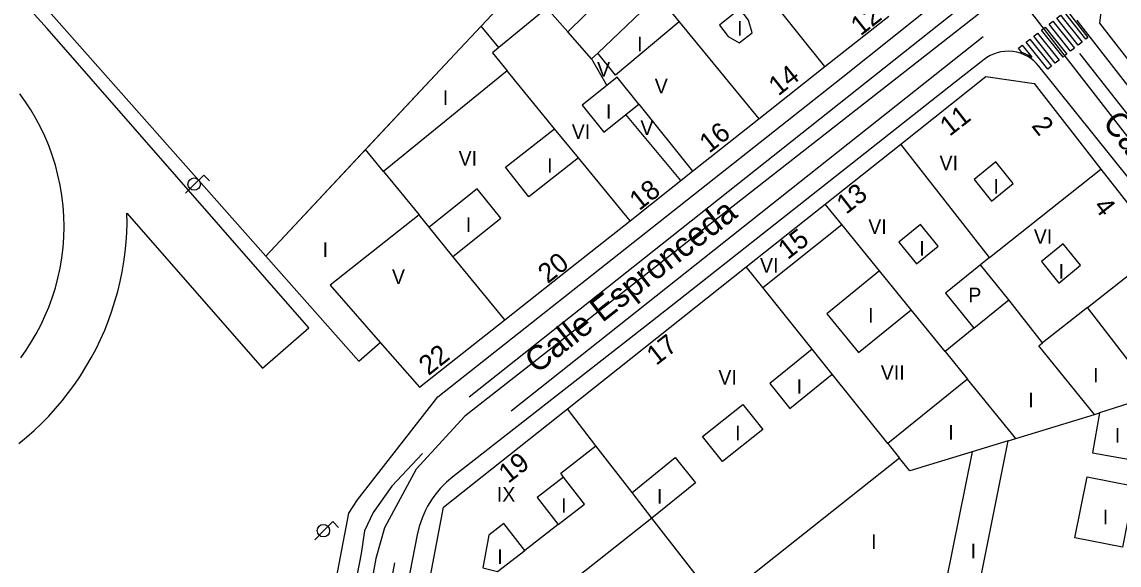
# Model space of a CAD drawing. Extents: x 282771 to 285132, y 4823109 to 4825496.
# Drawn here: x 284387.7 to 284500.5, y 4823448.6 to 4823504.4 of the extents above; entities that cross this region are included whole.
import ezdxf

# ---------------------------------------------------------------- set-up
doc = ezdxf.new("R2010")
doc.units = 0
for name, color, linetype in [('ACERA-BORDILLO', 7, 'Continuous'), ('BORDILLO', 7, 'Continuous'), ('CALLE-EJE', 7, 'Continuous'), ('CALLE-TEXTO', 7, 'Continuous'), ('EDIFICIO', 7, 'Continuous'), ('FAROLA', 7, 'Continuous'), ('INTERIOR-EDIFICIO', 7, 'Continuous'), ('MEDIANERA', 7, 'Continuous'), ('NUM-PORTAL', 7, 'Continuous'), ('PASO-PEATONES', 7, 'Continuous'), ('SENAL-VIARIA', 7, 'Continuous'), ('TXT-ALTURA-EDIFICIO', 7, 'Continuous'), ('ZONA-VERDE', 7, 'Continuous')]:
    doc.layers.add(name, color=color, linetype=linetype)

msp = doc.modelspace()

# ---------------------------------------------------------------- linework, layer by layer
at = {"layer": 'ACERA-BORDILLO'}
for points in [[(284323.71, 4823428.81), (284407.35, 4823412.68), (284407.89, 4823412.6), (284408.45, 4823412.57), (284409.03, 4823412.59), (284409.61, 4823412.67), (284410.2, 4823412.81), (284410.78, 4823413.02), (284411.34, 4823413.28), (284411.88, 4823413.61), (284412.37, 4823413.99), (284412.83, 4823414.41), (284413.23, 4823414.88), (284413.58, 4823415.37), (284413.87, 4823415.89), (284414.1, 4823416.42), (284414.28, 4823416.95), (284414.4, 4823417.48), (284421.36, 4823453.89), (284422.25, 4823455.26), (284430.49, 4823465.87), (284471.96, 4823498.6), (284513.24, 4823531.54)], [(284496.16, 4823504.57), (284496.32, 4823504.36), (284532.12, 4823458.41)], [(284513.07, 4823473.95), (284492.25, 4823499.83), (284492.02, 4823500.1), (284491.75, 4823500.36), (284491.45, 4823500.6), (284491.12, 4823500.81), (284490.77, 4823501), (284490.39, 4823501.15), (284489.99, 4823501.26), (284489.59, 4823501.33), (284489.17, 4823501.36), (284488.76, 4823501.35), (284488.36, 4823501.29), (284487.97, 4823501.2), (284487.6, 4823501.07), (284487.25, 4823500.91), (284486.93, 4823500.72), (284486.63, 4823500.51), (284483.67, 4823498.19), (284455.25, 4823475.79), (284452.56, 4823473.68), (284432.04, 4823457.65), (284431.37, 4823457.08), (284430.74, 4823456.44), (284430.45, 4823456.1), (284430.18, 4823455.74), (284429.91, 4823455.38), (284429.67, 4823455), (284429.44, 4823454.61), (284429.23, 4823454.21), (284429.04, 4823453.8), (284428.87, 4823453.38), (284428.58, 4823452.54), (284428.38, 4823451.68), (284421.25, 4823415.08)]]:
    msp.add_lwpolyline(points, dxfattribs=at)
at = {"layer": 'BORDILLO'}
for points in [[(284387.43, 4823461.05), (284388.23, 4823461.71), (284389.01, 4823462.4), (284389.76, 4823463.12), (284390.5, 4823463.87), (284391.21, 4823464.65), (284391.89, 4823465.46), (284392.54, 4823466.29), (284393.17, 4823467.15), (284393.77, 4823468.03), (284394.33, 4823468.93), (284394.86, 4823469.85), (284395.36, 4823470.79), (284395.82, 4823471.74), (284396.25, 4823472.71), (284396.64, 4823473.69), (284396.99, 4823474.69), (284397.31, 4823475.68), (284397.59, 4823476.69), (284397.84, 4823477.7), (284398.05, 4823478.71), (284398.22, 4823479.72), (284398.35, 4823480.74), (284398.45, 4823481.74), (284398.52, 4823482.74), (284398.55, 4823483.74), (284398.54, 4823484.73), (284412.48, 4823468.8), (284417.23, 4823472.96), (284390.33, 4823503.69), (284350.38, 4823547.78)], [(284387.63, 4823469.88), (284388.19, 4823470.66), (284388.71, 4823471.48), (284389.21, 4823472.33), (284389.68, 4823473.22), (284390.11, 4823474.13), (284390.51, 4823475.07), (284390.86, 4823476.04), (284391.18, 4823477.04), (284391.45, 4823478.05), (284391.67, 4823479.08), (284391.85, 4823480.13), (284391.97, 4823481.19), (284392.05, 4823482.26), (284392.08, 4823483.33), (284392.05, 4823484.41), (284391.98, 4823485.48), (284391.85, 4823486.54), (284391.68, 4823487.6), (284391.45, 4823488.64), (284391.18, 4823489.67), (284390.86, 4823490.68), (284390.5, 4823491.67), (284390.1, 4823492.63), (284389.65, 4823493.56), (284389.17, 4823494.46), (284388.66, 4823495.33), (284388.11, 4823496.17), (284387.54, 4823496.97)]]:
    msp.add_lwpolyline(points, dxfattribs=at)
at = {"layer": 'CALLE-EJE'}
for points in [[(284489.52, 4823507.92), (284433.26, 4823463.87), (284428.28, 4823458.43), (284425, 4823452.4), (284424.12, 4823449.26), (284416.02, 4823404.73)], [(284518.39, 4823470.67), (284489.52, 4823507.92)]]:
    msp.add_lwpolyline(points, dxfattribs=at)
at = {"layer": 'EDIFICIO'}
for points in [[(284439.27, 4823508.56), (284434.95, 4823503.95), (284432.23, 4823501.05), (284412.81, 4823480.31)], [(284506.71, 4823493.74), (284498.52, 4823504.23), (284499.02, 4823508.3)], [(284412.81, 4823480.31), (284422.38, 4823469.53), (284424.55, 4823471.45), (284428.61, 4823466.85), (284437.37, 4823473.77), (284443.96, 4823478.98), (284450.25, 4823483.95), (284456.67, 4823489.03), (284463.48, 4823494.41), (284470.28, 4823499.78), (284476.85, 4823504.97)], [(284425.68, 4823425.89), (284429.26, 4823444.94), (284431.07, 4823454.53), (284443.81, 4823464.63), (284462.19, 4823479.22), (284470.3, 4823485.65), (284478.09, 4823491.83), (284486.83, 4823498.76), (284491.77, 4823498.03), (284498.63, 4823489.26), (284505.01, 4823481.12)]]:
    msp.add_lwpolyline(points, dxfattribs=at)
at = {"layer": 'FAROLA'}
for p, q in [((284406.43, 4823488.64), (284405.49, 4823487.71)), ((284407.02, 4823488.05), (284406.43, 4823488.64)), ((284405.49, 4823487.71), (284404.56, 4823486.77)), ((284419.71, 4823453.04), (284418.77, 4823452.11)), ((284420.3, 4823452.45), (284419.71, 4823453.04)), ((284418.77, 4823452.11), (284417.84, 4823451.17))]:
    msp.add_line(p, q, dxfattribs=at)
for centre in [(284405.45, 4823487.71), (284418.73, 4823452.11)]:
    msp.add_circle(centre, 0.637, dxfattribs=at)
at = {"layer": 'INTERIOR-EDIFICIO'}
for points in [[(284453.13, 4823507.05), (284455.31, 4823504.37), (284448.75, 4823498.91), (284446.95, 4823501.17), (284446.29, 4823500.59), (284443.85, 4823503.35), (284441.7, 4823505.79), (284436.76, 4823501.74), (284436.1, 4823501.2), (284437.61, 4823499.35), (284424.9, 4823489)], [(284459.43, 4823504.04), (284460.34, 4823502.87), (284461.47, 4823502.21), (284462.79, 4823503.25), (284462.44, 4823504.54), (284461.54, 4823505.71), (284459.43, 4823504.04)], [(284449.83, 4823494.87), (284451.15, 4823495.91), (284448.92, 4823498.69), (284447.87, 4823497.84), (284445.34, 4823495.83), (284447.56, 4823493.04), (284449.83, 4823494.87)], [(284444.96, 4823490.4), (284439.83, 4823486.41), (284437.45, 4823489.46), (284442.5, 4823493.39)], [(284444.96, 4823490.4), (284442.5, 4823493.39)], [(284424.9, 4823489), (284423.05, 4823491.25)], [(284485.61, 4823488.18), (284487.41, 4823485.97), (284489.64, 4823487.79), (284487.83, 4823490), (284485.61, 4823488.18)], [(284424.9, 4823489), (284428.57, 4823484.56), (284419.42, 4823477.32), (284424.55, 4823471.45)], [(284432.05, 4823480.28), (284436.98, 4823484.2), (284434.55, 4823487.24), (284429.59, 4823483.3)], [(284432.05, 4823480.28), (284429.59, 4823483.3)], [(284480.11, 4823483.55), (284477.89, 4823481.73), (284479.69, 4823479.52), (284481.92, 4823481.34), (284480.11, 4823483.55)], [(284492.53, 4823479.76), (284494.33, 4823477.55), (284496.56, 4823479.37), (284494.75, 4823481.58), (284492.53, 4823479.76)], [(284502.62, 4823459.25), (284503.79, 4823465.89), (284504.23, 4823466.02), (284497.26, 4823475.03), (284492.63, 4823471.39), (284489.17, 4823475.82), (284486.27, 4823479.41), (284482.67, 4823476.49), (284485.57, 4823472.9), (284482.63, 4823470.5), (284484.93, 4823467.67), (284476.73, 4823461.06), (284477.93, 4823459.56), (284459.24, 4823444.72), (284452.49, 4823453.4)], [(284479.13, 4823474.8), (284475.88, 4823478.8), (284470.48, 4823474.4), (284473.73, 4823470.4), (284479.13, 4823474.8)], [(284471.03, 4823468.18), (284468.98, 4823470.75), (284464.61, 4823467.23), (284466.68, 4823464.67), (284471.03, 4823468.18)], [(284461.85, 4823465.08), (284463.91, 4823462.49), (284459.75, 4823459.2), (284457.69, 4823461.79), (284461.85, 4823465.08)], [(284503.61, 4823421.73), (284500.39, 4823422.34), (284483.91, 4823425.53), (284481.67, 4823425.97), (284483.24, 4823434.11), (284483.62, 4823433.93), (284485.41, 4823442.86), (284489.12, 4823461.34), (284489.89, 4823461.57), (284497.99, 4823464.05), (284498.49, 4823464.21), (284497.77, 4823460.1), (284502.62, 4823459.25)], [(284452.49, 4823453.4), (284450.48, 4823456.02), (284454.9, 4823459.61)], [(284454.9, 4823459.61), (284456.99, 4823457.02), (284452.49, 4823453.4)], [(284440.7, 4823455.5), (284442.86, 4823452.73), (284445.58, 4823454.84), (284443.42, 4823457.61), (284440.7, 4823455.5)], [(284502.1, 4823456.68), (284501.88, 4823455.61), (284500.86, 4823450.41), (284495.98, 4823451.37), (284497.22, 4823457.64), (284502.1, 4823456.68)], [(284437.29, 4823452.84), (284435.73, 4823451.63), (284435.12, 4823448.29), (284436.62, 4823447.9), (284439.44, 4823450.07), (284437.29, 4823452.84)], [(284452.49, 4823453.4), (284443.32, 4823446.13), (284442.42, 4823442.48), (284444.35, 4823442.12), (284440.69, 4823423.29), (284440.13, 4823420.66), (284442.97, 4823420.16), (284445.46, 4823419.74), (284448.85, 4823419.16), (284455.4, 4823417.85), (284464, 4823416.14), (284481.45, 4823412.65), (284500.91, 4823408.78)]]:
    msp.add_lwpolyline(points, dxfattribs=at)
at = {"layer": 'MEDIANERA'}
msp.add_line((284470.28, 4823499.78), (284460.45, 4823512.05), dxfattribs=at)
for points in [[(284448.96, 4823508.39), (284443.85, 4823503.35)], [(284451.39, 4823505.4), (284446.95, 4823501.17)], [(284436.76, 4823501.74), (284434.95, 4823503.95)], [(284455.31, 4823504.37), (284463.48, 4823494.41)], [(284446.29, 4823500.59), (284447.87, 4823497.84)], [(284442.5, 4823493.39), (284437.61, 4823499.35)], [(284451.15, 4823495.91), (284456.67, 4823489.03)], [(284455.48, 4823488.09), (284449.83, 4823494.87)], [(284487.21, 4823480.16), (284478.09, 4823491.83)], [(284450.25, 4823483.95), (284444.96, 4823490.4)], [(284487.21, 4823480.16), (284498.63, 4823489.26)], [(284472.01, 4823483.55), (284470.3, 4823485.65)], [(284429.59, 4823483.3), (284428.57, 4823484.56)], [(284463.9, 4823477.09), (284472.01, 4823483.55)], [(284475.88, 4823478.8), (284472.01, 4823483.55)], [(284497.26, 4823475.03), (284505.01, 4823481.12)], [(284437.37, 4823473.77), (284432.05, 4823480.28)], [(284487.21, 4823480.16), (284486.27, 4823479.41)], [(284463.9, 4823477.09), (284462.19, 4823479.22)], [(284468.98, 4823470.75), (284463.9, 4823477.09)], [(284485.57, 4823472.9), (284489.17, 4823475.82)], [(284482.63, 4823470.5), (284479.13, 4823474.8)], [(284497.99, 4823464.05), (284492.25, 4823471.09), (284492.63, 4823471.39)], [(284476.73, 4823461.06), (284471.03, 4823468.18)], [(284489.89, 4823461.57), (284484.93, 4823467.67)], [(284503.79, 4823465.89), (284498.49, 4823464.21)], [(284446.74, 4823460.84), (284443.81, 4823464.63)], [(284443.42, 4823457.61), (284443.12, 4823458.03), (284446.74, 4823460.84)], [(284450.48, 4823456.02), (284446.74, 4823460.84)], [(284489.12, 4823461.34), (284485.42, 4823460.21)], [(284485.42, 4823460.21), (284478.99, 4823458.24), (284477.93, 4823459.56)], [(284485.42, 4823460.21), (284482.01, 4823443.42)], [(284442.86, 4823452.73), (284439.44, 4823450.07)]]:
    msp.add_lwpolyline(points, dxfattribs=at)
at = {"layer": 'PASO-PEATONES'}
for points in [[(284496.32, 4823501.99), (284494.1, 4823504.77), (284494.49, 4823505.08), (284496.71, 4823502.3)], [(284497.1, 4823502.61), (284494.89, 4823505.38), (284495.2, 4823505.63), (284495.23, 4823505.59), (284495.3, 4823505.35), (284497.31, 4823502.77)], [(284494.75, 4823500.76), (284492.53, 4823503.53), (284492.78, 4823503.72), (284492.92, 4823503.84), (284495.14, 4823501.06), (284494.95, 4823500.92)], [(284495.53, 4823501.37), (284493.31, 4823504.15), (284493.71, 4823504.46), (284495.93, 4823501.68)], [(284493.18, 4823499.52), (284490.96, 4823502.29), (284491.35, 4823502.6), (284493.57, 4823499.83)], [(284493.96, 4823500.14), (284491.74, 4823502.91), (284492.14, 4823503.22), (284494.35, 4823500.45)], [(284490.53, 4823501.23), (284490.17, 4823501.67), (284490.56, 4823501.98), (284491.55, 4823500.75), (284491.52, 4823500.73), (284491.23, 4823500.91), (284490.93, 4823501.07), (284490.62, 4823501.2)]]:
    msp.add_lwpolyline(points, close=True, dxfattribs=at)
at = {"layer": 'SENAL-VIARIA'}
for points in [[(284433.7, 4823465.84), (284491.59, 4823511.75)], [(284438.02, 4823464.42), (284486.53, 4823502.89)], [(284496.43, 4823501.13), (284526.51, 4823462.91)], [(284428.91, 4823460.03), (284425.78, 4823456.69), (284423.85, 4823453.98), (284422.96, 4823452.1), (284422.6, 4823449.75), (284416.18, 4823416.64)], [(284419.99, 4823415.89), (284419.99, 4823415.89), (284426.07, 4823448.79)]]:
    msp.add_lwpolyline(points, dxfattribs=at)
at = {"layer": 'ZONA-VERDE'}
msp.add_lwpolyline([(284344.76, 4823557.08), (284412.81, 4823480.31), (284423.05, 4823491.25), (284432.23, 4823501.05), (284434.95, 4823503.95), (284439.27, 4823508.56)], dxfattribs=at)

# ---------------------------------------------------------------- texts
at = {"layer": 'CALLE-TEXTO'}
for s, rotation, p in [('Calle Larra', 307.778, (284498.72, 4823494.02)), ('Calle Espronceda', 38.0586, (284440.67, 4823468.16))]:
    msp.add_text(s, height=2.5, rotation=rotation, dxfattribs=at).set_placement(p)
at = {"layer": 'NUM-PORTAL'}
for s, rotation, p in [('12', 38.34, (284473.94, 4823502.87)), ('14', 38.34, (284465.49, 4823496.7)), ('11', 37.95, (284483.09, 4823492.55)), ('2', 308.23, (284491.44, 4823493.69)), ('16', 38.34, (284458.38, 4823490.82)), ('18', 38.34, (284451.19, 4823484.92)), ('13', 37.95, (284472.46, 4823484.54)), ('4', 308.23, (284497.81, 4823485.39)), ('15', 37.95, (284466.45, 4823479.89)), ('20', 38.34, (284441.79, 4823477.43)), ('17', 37.95, (284452.94, 4823469.02)), ('22', 38.34, (284429.54, 4823467.98)), ('19', 37.95, (284437.73, 4823456.9))]:
    msp.add_text(s, height=2, rotation=rotation, dxfattribs=at).set_placement(p)
at = {"layer": 'TXT-ALTURA-EDIFICIO'}
for s, p in [('I', (284461.26, 4823502.97)), ('I', (284450.98, 4823501.36)), ('V', (284446.86, 4823498.75)), ('V', (284452.79, 4823497.03)), ('I', (284431, 4823495.85)), ('I', (284447.78, 4823494.42)), ('VI', (284444.26, 4823492.36)), ('V', (284451.32, 4823492.75)), ('VI', (284432.63, 4823489.62)), ('I', (284441.72, 4823488.87)), ('VI', (284482.06, 4823489.13)), ('I', (284487.6, 4823486.74)), ('I', (284433.36, 4823482.8)), ('VI', (284474.74, 4823482.6)), ('VI', (284491.75, 4823481.58)), ('I', (284418.65, 4823480.23)), ('I', (284479.98, 4823480.35)), ('VI', (284463.61, 4823478.61)), ('V', (284425.78, 4823477.45)), ('I', (284494.3, 4823478.01)), ('P', (284485.02, 4823475.57)), ('I', (284474.72, 4823473.47)), ('VI', (284459.33, 4823467.12)), ('VII', (284476.02, 4823467.61)), ('I', (284497.84, 4823467.33)), ('I', (284467.37, 4823466.17)), ('I', (284491.18, 4823464.79)), ('I', (284482.96, 4823461.46)), ('I', (284461.04, 4823461.4)), ('I', (284500.08, 4823461.15)), ('IX', (284436.56, 4823455.09)), ('I', (284453.02, 4823454.88)), ('I', (284443.17, 4823453.94)), ('I', (284498.84, 4823452.77)), ('I', (284475.03, 4823450.23)), ('I', (284485.25, 4823449.27)), ('I', (284436.6, 4823448.68))]:
    msp.add_text(s, height=1.5, rotation=0, dxfattribs=at).set_placement(p)

doc.saveas('drawing.dxf')
